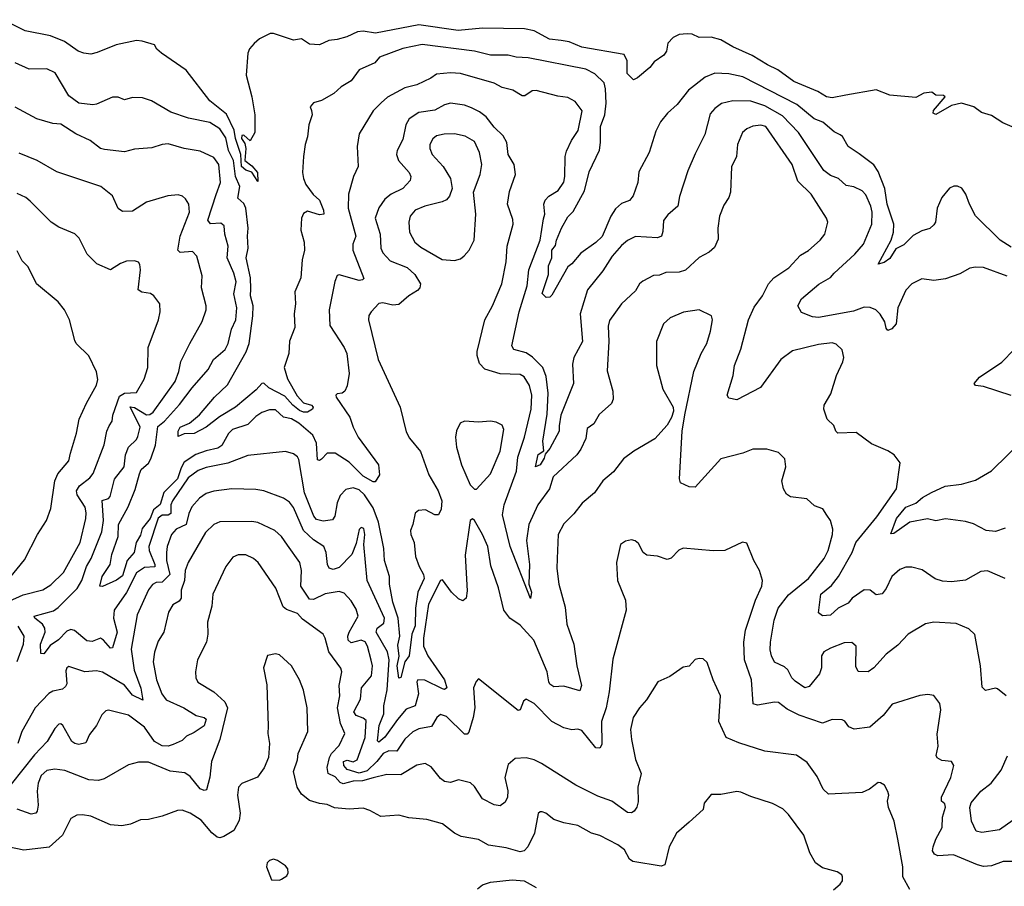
# Model space of a CAD drawing. Extents: x 1246230 to 1426786, y 660032 to 763141.
# Tile 477 of 566: x 1397968 to 1402920, y 714648 to 719002. Entities that reach past the tile are written whole.
import ezdxf

# ---------------------------------------------------------------- set-up
doc = ezdxf.new("R2010")
doc.units = 0

msp = doc.modelspace()

# ---------------------------------------------------------------- linework, layer by layer
at = {"layer": '0CON10XD'}
for points in [[(1402995, 718449.1), (1402912, 718485), (1402855, 718521.9), (1402805, 718536), (1402766.2, 718565), (1402705, 718582.5), (1402655, 718571.5), (1402575, 718525.8), (1402562.9, 718532.9), (1402564.6, 718545.4), (1402623.3, 718615), (1402615, 718621.2), (1402575, 718622.5), (1402555, 718638), (1402515, 718633.8), (1402475, 718611.2), (1402345, 718623.8), (1402275, 718650), (1402122.7, 718622.7), (1402055, 718609.5), (1402025, 718614.5), (1401982.2, 718642.2), (1401861.5, 718691.5), (1401781, 718751), (1401729.2, 718775), (1401652.1, 718822.1), (1401555, 718865.6), (1401495, 718900.8), (1401445.8, 718914.2), (1401385, 718913.3), (1401349.7, 718929.7), (1401325, 718932), (1401285, 718928.8), (1401255, 718912.9), (1401227.1, 718885), (1401220.6, 718845), (1401208.1, 718825), (1401159.6, 718790.4), (1401136.9, 718763.1), (1401075, 718710.8), (1401055, 718700), (1401023, 718733), (1401023.3, 718795), (1401007.5, 718827.5), (1400795, 718863.8), (1400731.3, 718891.3), (1400691.7, 718898.3), (1400633.3, 718905), (1400555, 718945.8), (1400506.8, 718956.8), (1400295, 718960.5), (1400172.4, 718947.6), (1399975, 718977.5), (1399757.5, 718935), (1399695, 718944.7), (1399667.6, 718942.4), (1399612.9, 718917.1), (1399565, 718902.5), (1399522, 718898), (1399475, 718876), (1399425, 718878.8), (1399385, 718906.7), (1399345, 718900), (1399245, 718933.3), (1399227, 718933), (1399173.9, 718906.1), (1399147, 718883), (1399123.9, 718856.1), (1399116.1, 718833.9), (1399107, 718723), (1399135.7, 718615), (1399150.8, 718525), (1399150, 718435), (1399127, 718393), (1399095, 718422.5), (1399085, 718420), (1399083.8, 718405), (1399100, 718380), (1399106, 718356), (1399100, 718295), (1399135, 718268.8), (1399163.8, 718235), (1399165, 718190), (1399136.2, 718236.2), (1399105, 718245.6), (1399084.1, 718265), (1399080.7, 718325), (1399053.9, 718405), (1399046.9, 718446.9), (1399007.7, 718527.7), (1398924.5, 718595), (1398805, 718749.2), (1398681.2, 718835), (1398658, 718855), (1398645.8, 718875.8), (1398584.2, 718894.2), (1398555, 718897.5), (1398453.2, 718876.8), (1398358.3, 718838.3), (1398325, 718830), (1398290, 718835), (1398262.5, 718845), (1398192.7, 718892.7), (1398122.3, 718922.3), (1397995.9, 718945.9), (1397885, 719002.5)], [(1402955, 717860), (1402899.2, 717895), (1402775, 718016.7), (1402744.2, 718075), (1402726.2, 718125), (1402705.9, 718155.9), (1402685, 718166.7), (1402666.4, 718166.4), (1402644.3, 718155.7), (1402605, 718108.8), (1402582.2, 718055), (1402574.2, 717985.8), (1402565, 717971.2), (1402545, 717952.5), (1402505, 717941.9), (1402462.4, 717917.6), (1402415, 717871.5), (1402375, 717850.6), (1402345, 717802.7), (1402315, 717782.9), (1402285, 717773.3), (1402351.5, 717895), (1402363.3, 717935), (1402364.5, 717975), (1402330.7, 718075), (1402318.9, 718155), (1402285, 718240), (1402263, 718273), (1402189.2, 718329.2), (1402134.2, 718365), (1402106, 718415), (1402095, 718424), (1402065, 718438.6), (1402007.2, 718487.2), (1401963.1, 718505), (1401876.8, 718576.8), (1401605, 718714.7), (1401535, 718730.8), (1401464.5, 718734.5), (1401416.3, 718713.6), (1401331.7, 718648.3), (1401275, 718576), (1401226.4, 718533.6), (1401190.8, 718489.2), (1401167.8, 718442.2), (1401134.4, 718335), (1401082.6, 718237.4), (1401077.1, 718185), (1401053.4, 718116.6), (1401035.4, 718094.6), (1400995, 718078.2), (1400965, 718052.5), (1400941.3, 718015), (1400896.7, 717913.3), (1400865, 717882.1), (1400790.6, 717829.4), (1400745, 717776.2), (1400725, 717761.2), (1400645, 717618), (1400635, 717608.8), (1400615, 717606.7), (1400596.1, 717626.1), (1400627.2, 717722.8), (1400627.2, 717765), (1400644.1, 717805), (1400644.8, 717845), (1400663, 717867), (1400667.7, 717895), (1400693, 717955), (1400725, 718011.3), (1400751.4, 718038.6), (1400808.2, 718141.8), (1400832.3, 718237.7), (1400883.9, 718346.1), (1400889.8, 718385), (1400889.3, 718465), (1400910, 718525), (1400917.2, 718582.8), (1400914.7, 718655), (1400907.2, 718685), (1400860.6, 718730.6), (1400815, 718753.4), (1400525, 718810.9), (1400465, 718814.7), (1400424.2, 718824.2), (1400335, 718823.7), (1400255, 718844.7), (1399991.5, 718878.5), (1399895, 718857.5), (1399778, 718815), (1399753.8, 718785), (1399675, 718751.4), (1399635.3, 718694.7), (1399585, 718664.4), (1399548.3, 718631.7), (1399485, 718597.1), (1399445, 718584.2), (1399429.2, 718565), (1399435.5, 718545.5), (1399438.6, 718525), (1399421.9, 718475), (1399415.9, 718414.1), (1399403.3, 718375), (1399394.6, 718315.4), (1399390.6, 718235), (1399394.5, 718204.5), (1399407.5, 718175), (1399444.6, 718124.6), (1399475.9, 718095.9), (1399496.2, 718045), (1399496.9, 718025), (1399475, 718021.1), (1399415, 718040), (1399395, 718028), (1399384.4, 718005), (1399381.1, 717945), (1399397.9, 717885), (1399400.4, 717845), (1399387.8, 717795), (1399381.4, 717705), (1399352.1, 717635), (1399354.5, 717575), (1399347.5, 717525), (1399351.2, 717455), (1399325, 717386.7), (1399321.2, 717325), (1399298.2, 717255), (1399315, 717198), (1399362.6, 717112.6), (1399395, 717076.9), (1399435, 717065.3), (1399444.5, 717055), (1399440.5, 717045), (1399415, 717030.2), (1399395, 717029.5), (1399375, 717038.6), (1399340.8, 717065), (1399300.6, 717110.6), (1399221.7, 717151.7), (1399195, 717175.5), (1399185, 717174.4), (1399156.8, 717143.2), (1399053.8, 717055), (1398972.7, 717007.3), (1398906.1, 716955), (1398845, 716923.7), (1398795, 716920.5), (1398765, 716907.5), (1398764.6, 716935), (1398775, 716954.4), (1398821.2, 716975), (1398872.4, 717017.6), (1398948.1, 717105), (1399012.8, 717167.2), (1399106.7, 717333.3), (1399122.3, 717375), (1399140.4, 717515), (1399142.4, 717565), (1399129.1, 717615), (1399130.6, 717649.4), (1399129.5, 717705), (1399106.5, 717805), (1399117.4, 717855), (1399112.8, 717915), (1399117.3, 717955), (1399105.1, 718055.1), (1399095, 718079.3), (1399065.3, 718105.3), (1399075.6, 718165), (1399054.1, 718215), (1399042.4, 718295), (1399018.4, 718345), (1399005, 718408.5), (1398975, 718454), (1398925, 718485.3), (1398817.5, 718507.5), (1398727.6, 718537.6), (1398630, 718595), (1398585, 718610.5), (1398535, 718611.1), (1398495, 718600), (1398463.1, 718613.1), (1398435, 718613.5), (1398355, 718577.3), (1398335, 718573.9), (1398265, 718583.3), (1398215, 718619.5), (1398146.5, 718735), (1398105, 718755.5), (1398015, 718754.5), (1397945, 718785.5)], [(1402935, 717712.9), (1402815, 717756.4), (1402775, 717758.9), (1402746.6, 717753.4), (1402696.7, 717725), (1402625, 717700), (1402565, 717691.9), (1402505, 717700.8), (1402455, 717675.8), (1402425, 717642.9), (1402384, 717555), (1402376.6, 717473.4), (1402355, 717448.8), (1402335, 717440), (1402325, 717452.5), (1402319.4, 717485), (1402295, 717523.1), (1402273.9, 717543.9), (1402245.4, 717555.4), (1402215, 717557.3), (1402162, 717538), (1401985, 717506.4), (1401955, 717509.6), (1401900.6, 717530.6), (1401881.8, 717565), (1401900.1, 717599.9), (1401987, 717673), (1402045, 717707.8), (1402065, 717729.4), (1402167.9, 717825), (1402212.5, 717875), (1402254.2, 717975), (1402255.2, 718035), (1402249.4, 718065), (1402223.2, 718123.2), (1402205, 718142.7), (1402162.4, 718162.4), (1402125, 718168.8), (1402085.7, 718205), (1402045, 718220.4), (1402012.7, 718245), (1401885.3, 718435), (1401805, 718519.2), (1401715, 718569.8), (1401645, 718593.1), (1401555.3, 718595.3), (1401498.2, 718581.8), (1401464, 718556), (1401440.9, 718529.1), (1401413.8, 718425), (1401365, 718328), (1401327.6, 718242.4), (1401286.6, 718113.4), (1401278.6, 718065), (1401227.4, 718022.6), (1401206.3, 717993.7), (1401202.6, 717937.4), (1401195.4, 717914.6), (1401175, 717906.7), (1401065, 717912.7), (1401025, 717892.2), (1400995, 717868.2), (1400947.5, 717815), (1400900.3, 717739.7), (1400823.4, 717645), (1400786.7, 717525), (1400798.2, 717385), (1400754.6, 717305), (1400748.9, 717271.1), (1400753.8, 717175), (1400689.6, 717015), (1400681, 716961), (1400681.6, 716935), (1400635, 716847.1), (1400610.3, 716819.7), (1400605, 716798.8), (1400585, 716765.7), (1400562, 716755), (1400575, 716817.1), (1400603.6, 716836.4), (1400598.2, 716885), (1400620.2, 717019.8), (1400626.5, 717125), (1400615, 717210), (1400599.1, 717255), (1400546.5, 717306.5), (1400515, 717327.6), (1400453.8, 717345), (1400443.2, 717363.2), (1400480.3, 717535), (1400520, 717665), (1400528.1, 717745), (1400584.8, 717895), (1400601.7, 718001.7), (1400609.1, 718025), (1400604.6, 718075), (1400610.5, 718095), (1400630, 718115), (1400676.9, 718145), (1400703.9, 718186.1), (1400709.6, 718215), (1400711.1, 718315), (1400718, 718342), (1400743.6, 718395), (1400777.1, 718445), (1400796.2, 718545), (1400761.9, 718591.9), (1400725, 718612.1), (1400675, 718617.9), (1400565, 718646.8), (1400545, 718644.5), (1400509.3, 718620.7), (1400495, 718619.2), (1400447.8, 718647.8), (1400395, 718662.5), (1400353.5, 718683.5), (1400185, 718731.5), (1400135, 718736.1), (1400065, 718729.5), (1400035, 718708.1), (1399964.6, 718675.4), (1399905, 718660.5), (1399817.3, 718612.7), (1399785.6, 718585), (1399745.5, 718545), (1399675, 718428.8), (1399665.5, 718365), (1399669.4, 718265), (1399646.5, 718215), (1399620.9, 718125), (1399619.6, 718055), (1399658.4, 717915), (1399643, 717875), (1399643, 717845), (1399698, 717702), (1399692.5, 717695), (1399675, 717691.9), (1399575, 717720), (1399565, 717717.5), (1399553.1, 717686.9), (1399524.7, 717545.3), (1399528.2, 717465), (1399599.6, 717355), (1399612.5, 717325), (1399625.5, 717224.5), (1399615, 717163.3), (1399603.3, 717135), (1399590, 717125), (1399565, 717122.5), (1399557.5, 717115), (1399558.8, 717105), (1399629, 717005), (1399645.3, 716955), (1399671, 716905), (1399771.7, 716765), (1399777.4, 716715), (1399755, 716680.5), (1399745, 716680), (1399695, 716708.4), (1399625, 716778.9), (1399555, 716824.1), (1399515, 716824.5), (1399485, 716793.8), (1399475, 716787.8), (1399465, 716790), (1399460.4, 716875), (1399441.4, 716915), (1399371.8, 716975), (1399335, 716997), (1399295, 717005.3), (1399255, 717041.8), (1399225, 717041.8), (1399185, 717028.4), (1399155, 717008.7), (1399115, 716967.8), (1399037.6, 716942.4), (1399017.4, 716922.6), (1398985, 716862.5), (1398965, 716850), (1398905, 716836.6), (1398853.1, 716816.9), (1398795, 716778.4), (1398779.2, 716750.8), (1398762.3, 716695), (1398693.3, 716626.7), (1398673.9, 716566.1), (1398640.8, 716539.1), (1398623.8, 716495), (1398584.3, 716445.7), (1398575, 716411.4), (1398553.1, 716375), (1398544.2, 716325), (1398508.9, 716285), (1398485, 716207.8), (1398455, 716185.2), (1398385, 716154.6), (1398371.2, 716155), (1398382.4, 716205), (1398422.4, 716265), (1398432, 716315), (1398463.3, 716405), (1398464.8, 716465.2), (1398512.6, 716555), (1398548.8, 716641.2), (1398569.7, 716720.3), (1398578.1, 716741.9), (1398615, 716773.2), (1398628.2, 716795), (1398650.5, 716865), (1398662.3, 716957.7), (1398696.1, 716985), (1398771.9, 717068.1), (1398835, 717152.5), (1398915.4, 717245), (1398942.7, 717295), (1399000.8, 717345), (1399015.9, 717375), (1399032.5, 717447.5), (1399054.2, 717495), (1399060.3, 717555), (1399045.2, 717625), (1399056.5, 717685), (1399045, 717729.2), (1399011.7, 717805), (1399015.9, 717865), (1398999.7, 717925), (1398996.7, 717966.7), (1398980.2, 717980.2), (1398926.9, 717976.9), (1398913.4, 717995), (1398955.2, 718124.8), (1398978.4, 718185), (1398969.6, 718275), (1398945, 718309.5), (1398875, 718341.9), (1398795, 718355.6), (1398715, 718378.6), (1398685, 718375.7), (1398631.7, 718358.3), (1398545, 718352), (1398495, 718339.2), (1398395, 718349.5), (1398375, 718355.6), (1398322, 718395), (1398249.4, 718429.4), (1398175, 718477.1), (1398135, 718480.6), (1398053.3, 718505), (1397945, 718563.5)], [(1402925, 716194.3), (1402835, 716232.9), (1402801.3, 716228.7), (1402724.7, 716185.3), (1402655, 716178), (1402609.4, 716180.6), (1402572, 716192), (1402507.6, 716237.6), (1402455, 716251.4), (1402425, 716251.4), (1402395, 716239.4), (1402354.5, 716205), (1402326.5, 716143.5), (1402305, 716118), (1402275, 716112), (1402245, 716135.6), (1402215, 716138.1), (1402155, 716095.8), (1402135, 716070), (1402084.7, 716045.3), (1402045, 716010.8), (1402005, 716006.2), (1401985, 716022.5), (1401997.5, 716115), (1402050.8, 716159.2), (1402086.4, 716205), (1402155.3, 716324.8), (1402172.5, 716375), (1402279.2, 716505), (1402378.1, 716645), (1402395.8, 716775), (1402366.6, 716816.6), (1402335, 716835.6), (1402251.7, 716871.7), (1402175, 716927.5), (1402083.3, 716925), (1402072, 716935), (1402062.5, 716962.5), (1402028.8, 716995), (1402012, 717045), (1402014.2, 717065), (1402047, 717123), (1402075.8, 717215), (1402107.6, 717282.4), (1402112.5, 717305), (1402105, 717343.8), (1402075, 717371.2), (1402055, 717378), (1401985, 717370.5), (1401855, 717338.1), (1401795.7, 717295), (1401694.4, 717155), (1401575, 717091.5), (1401535, 717101.1), (1401525.7, 717115.7), (1401555.6, 717215), (1401563.3, 717265), (1401595, 717346), (1401633.2, 717495), (1401661.7, 717558.3), (1401704.5, 717615), (1401733.5, 717675), (1401760, 717705), (1401836.9, 717755), (1401895, 717819.4), (1401935, 717842.5), (1401994.3, 717895), (1402017.5, 717925), (1402032.9, 717985), (1402025.7, 718005), (1401948.2, 718125), (1401881.7, 718191.7), (1401853.4, 718275), (1401720.8, 718465), (1401695, 718472.5), (1401655, 718468.2), (1401625, 718454.5), (1401603.5, 718436.5), (1401577.3, 718375), (1401573.3, 718315), (1401547.6, 718262.4), (1401543.5, 718135), (1401535, 718108.8), (1401509.3, 718070.7), (1401488.1, 718015), (1401478.9, 717955), (1401480.3, 717899.7), (1401461.9, 717858.1), (1401435.3, 717834.7), (1401385, 717806.7), (1401316.2, 717743.8), (1401284, 717734), (1401217.6, 717732.4), (1401185, 717719.4), (1401155, 717717.1), (1401101.2, 717688.8), (1401085.8, 717675), (1401065, 717640), (1400995, 717574), (1400935, 717491.2), (1400927.6, 717462.4), (1400931.5, 717385), (1400922.1, 717237.9), (1400950.6, 717135), (1400952.5, 717095), (1400945, 717074.2), (1400881.8, 717018.2), (1400855, 716970.8), (1400822.6, 716947.4), (1400815, 716897.5), (1400790.8, 716845), (1400769.2, 716815), (1400650.4, 716705), (1400632.4, 716645), (1400573.3, 716565), (1400529.4, 716465), (1400516.7, 716385), (1400531.4, 716265), (1400528.2, 716165), (1400542, 716125), (1400536.4, 716093.6), (1400434.6, 716354.6), (1400396.1, 716515), (1400404.8, 716565.2), (1400466.6, 716733.4), (1400473.6, 716803.6), (1400507.4, 716905), (1400539.8, 717045), (1400543.4, 717115), (1400531.9, 717165), (1400505, 717207.5), (1400485, 717220), (1400385, 717223.5), (1400306.7, 717246.7), (1400280, 717275), (1400268.1, 717315), (1400268.1, 717335), (1400307.5, 717495), (1400346, 717564), (1400392.7, 717675), (1400415.4, 717785), (1400420.4, 717865), (1400450, 717975), (1400448.6, 717998.6), (1400421.2, 718075), (1400430.7, 718139.3), (1400461.9, 718225), (1400454.4, 718274.4), (1400425.4, 718325.4), (1400417.7, 718385), (1400399.3, 718419.3), (1400355, 718462.3), (1400313.9, 718513.9), (1400279.7, 718539.7), (1400239.4, 718559.4), (1400205, 718572.8), (1400135, 718582.3), (1400105, 718573.9), (1400055, 718547.7), (1399975, 718536.8), (1399927.1, 718505), (1399910, 718475), (1399895, 718401.2), (1399865.6, 718345), (1399862.2, 718325), (1399873.1, 718295), (1399926.7, 718235), (1399935.6, 718215), (1399931.1, 718195), (1399895.6, 718155), (1399835.7, 718125), (1399805, 718101.4), (1399775, 718057.5), (1399755.5, 718005), (1399780.7, 717925), (1399784.6, 717855), (1399795, 717830.6), (1399831.1, 717791.1), (1399916.8, 717756.8), (1399955, 717721.5), (1399983.5, 717675), (1399980.6, 717655), (1399969.1, 717640.9), (1399925, 717614.4), (1399875, 717571.2), (1399845, 717568.2), (1399795, 717580), (1399775, 717575.6), (1399735, 717533.8), (1399724.6, 717515.4), (1399722.2, 717495), (1399770, 717295), (1399881.9, 717055), (1399911.7, 716931.7), (1399929.2, 716899.2), (1399983.1, 716833.1), (1400025.3, 716715), (1400072, 716635), (1400090.7, 716585), (1400088.1, 716541.9), (1400075, 716514), (1400055, 716514.5), (1400008.7, 716538.7), (1399973.4, 716536.6), (1399957.6, 716522.4), (1399944.6, 716465), (1399934.2, 716435), (1399935.2, 716415), (1399952.2, 716375), (1399959.4, 716305), (1399977.3, 716255), (1399999.5, 716215), (1400002.5, 716195), (1399969.5, 716125), (1399957.8, 716045), (1399956.2, 715956.2), (1399939.7, 715915), (1399926.7, 715805), (1399905, 715776), (1399885, 715697.5), (1399875, 715692.9), (1399866.5, 715755), (1399876.8, 715803.2), (1399870.3, 715859.7), (1399879.8, 715905), (1399872.2, 715995), (1399844.7, 716075), (1399828.4, 716165), (1399828.4, 716205), (1399802.2, 716285), (1399799.1, 716345), (1399773.1, 716476.9), (1399745, 716548.7), (1399701.6, 716615), (1399675, 716640.3), (1399645, 716650), (1399608.8, 716641.2), (1399579.1, 716610.9), (1399563.8, 716575), (1399552.9, 716507.1), (1399541.3, 716488.7), (1399495, 716482.1), (1399460.6, 716490.6), (1399447.3, 716507.3), (1399400.3, 716625), (1399371.9, 716791.9), (1399365, 716805.7), (1399345, 716820.6), (1399305, 716831.9), (1399115, 716811.8), (1399015, 716774.2), (1398905, 716751.4), (1398865, 716736.5), (1398815, 716700), (1398735.8, 716585), (1398727.7, 716565), (1398728.3, 716521.7), (1398715, 716513), (1398685, 716513.3), (1398665, 716496.9), (1398617.7, 716355), (1398618.8, 716335), (1398648, 716265), (1398647.7, 716252.3), (1398595, 716249.2), (1398555, 716223.4), (1398505, 716124.5), (1398443.2, 716035), (1398439.2, 715995), (1398457.8, 715925), (1398435, 715846.7), (1398425, 715844), (1398390, 715885), (1398375, 715894.2), (1398333.1, 715876.9), (1398305, 715880.5), (1398243.2, 715933.2), (1398225, 715938.1), (1398205, 715930.2), (1398163.6, 715886.4), (1398121.7, 715858.3), (1398088.6, 715815), (1398075, 715817.5), (1398072.3, 715865), (1398095.8, 715925), (1398094.7, 715945), (1398082.8, 715965), (1398044.5, 715995), (1398040, 716005), (1398137.6, 716032.4), (1398162.2, 716047.8), (1398197.9, 716085)], [(1400155, 717792.9), (1400185, 717801.4), (1400203.6, 717816.4), (1400228.1, 717845), (1400253.1, 717895), (1400262.1, 718025), (1400250.9, 718135), (1400283.8, 718225), (1400292, 718275), (1400280.9, 718335), (1400255, 718390.6), (1400207.6, 718417.6), (1400155, 718428.5), (1400103, 718427), (1400065, 718418.2), (1400045, 718404.4), (1400030.8, 718375), (1400030.4, 718355), (1400042.9, 718325), (1400097.1, 718265), (1400134.5, 718205), (1400143.3, 718155), (1400130, 718115), (1400115, 718098.1), (1400093.3, 718086.7), (1400005, 718064.7), (1399956.9, 718045), (1399931.8, 718015), (1399924.6, 717985), (1399928.2, 717935), (1399955.6, 717885), (1399985, 717860), (1400092, 717798), (1400155, 717792.9)], [(1398197.9, 716085), (1398256.2, 716143.8), (1398280.9, 716185), (1398303.9, 716255), (1398328, 716295), (1398381.3, 716428.7), (1398389.2, 716485), (1398383.3, 716586.7), (1398415, 716596.9), (1398422.8, 716607.2), (1398445, 716694.3), (1398492.9, 716755), (1398500.3, 716815), (1398514.7, 716855), (1398555, 716893.6), (1398561.7, 716908.3), (1398573, 716955), (1398523.5, 717056.5), (1398545, 717053.3), (1398605, 717017), (1398622.3, 717017.7), (1398639.2, 717030.8), (1398750.3, 717185), (1398768.9, 717235), (1398777.8, 717285), (1398824.4, 717375), (1398885, 717486.2), (1398905.4, 717544.6), (1398906.4, 717565), (1398882.5, 717655), (1398885.5, 717715), (1398859.4, 717815), (1398837.1, 717837.1), (1398775, 717832.5), (1398763.3, 717845), (1398774.2, 717915), (1398822.1, 718035), (1398818.6, 718075), (1398801.9, 718101.9), (1398786.7, 718115), (1398765, 718122.5), (1398712.4, 718117.6), (1398605, 718085.6), (1398535, 718041.1), (1398485, 718038), (1398463.4, 718053.4), (1398435, 718118), (1398376.2, 718165), (1398155, 718238.5), (1398055.3, 718295.3), (1397965, 718331.2)], [(1397915, 716080.6), (1397985, 716111.9), (1398085, 716137.5), (1398125, 716162.7), (1398188.8, 716225), (1398272.2, 716375), (1398300.8, 716495), (1398302.7, 716525), (1398296.5, 716553.5), (1398256.5, 716615), (1398253.6, 716635), (1398269.4, 716660.6), (1398320.5, 716699.5), (1398338, 716722), (1398393.2, 716866.8), (1398406.6, 716935), (1398418.1, 716961.9), (1398433.3, 716985), (1398436.2, 717015), (1398469.3, 717110.7), (1398495, 717126), (1398555, 717129.5), (1398594.6, 717195.4), (1398612.5, 717255), (1398613.5, 717355), (1398665.5, 717494.5), (1398674.2, 717535), (1398672, 717575), (1398643.3, 717615), (1398625, 717625.8), (1398582.7, 717632.7), (1398564.4, 717644.4), (1398575.6, 717745.6), (1398572.3, 717772.3), (1398565, 717783.3), (1398545, 717790), (1398505, 717789.2), (1398475, 717778.1), (1398425, 717746), (1398355.5, 717775.5), (1398307.5, 717825), (1398267.5, 717905), (1398245.6, 717925.6), (1398165, 717960), (1398125.5, 717985.5), (1398020.9, 718090.9), (1397998.6, 718108.6), (1397955, 718128.9)], [(1397850.3, 716115), (1397991.7, 716288.3), (1398056.9, 716415), (1398103.5, 716485), (1398124.6, 716545.4), (1398144.6, 716685), (1398160.5, 716719.5), (1398214.3, 716785), (1398223.3, 716825), (1398253.6, 716925), (1398266.9, 716995), (1398303.3, 717075), (1398354.3, 717165.7), (1398360.8, 717195), (1398355, 717232.5), (1398315, 717312.5), (1398252.5, 717375), (1398245, 717390), (1398218.8, 717495), (1398193.8, 717545), (1398161.2, 717585), (1398052.5, 717675), (1398011.1, 717761.1), (1397981, 717791), (1397955, 717841.4)], [(1402930, 715605), (1402885, 715639.2), (1402875, 715642.5), (1402825, 715630.8), (1402808.2, 715648.2), (1402800, 715755), (1402772.3, 715912.3), (1402741.2, 715941.2), (1402678.7, 715968.7), (1402565.7, 715974.3), (1402524.3, 715965.7), (1402436.2, 715915), (1402385, 715860), (1402325, 715814.3), (1402264.4, 715745), (1402235, 715725.8), (1402185, 715727.5), (1402172.6, 715752.6), (1402174.5, 715854.5), (1402152.6, 715872.6), (1402115, 715870.9), (1402045, 715844.5), (1402012.9, 715825), (1402001.1, 715805), (1402000.4, 715745), (1401991.2, 715715), (1401939, 715651), (1401917.5, 715645), (1401867.6, 715677.6), (1401851.9, 715695), (1401831.4, 715735), (1401815, 715750), (1401765, 715774.5), (1401749.5, 715805), (1401742.5, 715835), (1401743.6, 715875), (1401763.3, 715985), (1401782.7, 716045), (1401835, 716112.5), (1401935.4, 716195), (1402014.4, 716295), (1402034.4, 716335), (1402055.9, 716415.9), (1402057.3, 716442.7), (1402045.6, 716485.6), (1402027.5, 716512.5), (1402007.5, 716545), (1401965, 716558.8), (1401927.5, 716595), (1401845, 716604.3), (1401825, 716618.8), (1401810, 716645), (1401800.8, 716685), (1401820.8, 716755), (1401815.6, 716795.6), (1401785, 716827.5), (1401725, 716844), (1401655, 716844.4), (1401605, 716824.4), (1401495, 716795.7), (1401365, 716654), (1401335, 716655.8), (1401291.2, 716675), (1401285.8, 716695), (1401299.2, 716935), (1401312.4, 717017.6), (1401358.9, 717235), (1401394.7, 717325.3), (1401423.1, 717375), (1401442.5, 717437.5), (1401452.2, 717495), (1401448, 717515), (1401385, 717544.2), (1401307, 717533), (1401240, 717505), (1401205.7, 717474.3), (1401170.8, 717385), (1401171.4, 717265), (1401202.9, 717145), (1401254.2, 717055), (1401255.8, 717035), (1401246.5, 717003.5), (1401224.5, 716965.5), (1401163.1, 716896.9), (1401056.2, 716835), (1401004.5, 716795.5), (1400955, 716730.8), (1400901.4, 716685), (1400859.2, 716625), (1400796.4, 716573.6), (1400755, 716520), (1400705, 716469.2), (1400676.7, 716415), (1400671.9, 716295), (1400670, 716245), (1400680, 716165), (1400710.9, 716050.9), (1400718.9, 715965), (1400754.7, 715864.7), (1400770, 715755), (1400792.8, 715657.2), (1400785, 715630), (1400705, 715653.1), (1400655, 715650), (1400635, 715662.9), (1400628.5, 715675), (1400620, 715725), (1400553.9, 715885), (1400485, 715960), (1400432.7, 715995), (1400402.3, 716035), (1400376.6, 716146.6), (1400337.4, 716257.4), (1400321.9, 716355), (1400295.5, 716415), (1400255, 716486.2), (1400245, 716493.8), (1400232.9, 716485), (1400209.1, 716310.9), (1400218, 716132), (1400214, 716095), (1400197.1, 716082.9), (1400175, 716092.2), (1400140, 716125), (1400095, 716187.5), (1400085, 716183.8), (1400024.7, 716065), (1399999.6, 715895), (1399999.2, 715855), (1400021.1, 715805), (1400104.1, 715685), (1400115.4, 715644.6), (1400105, 715636.7), (1400095, 715639.3), (1400005, 715682.6), (1399970.6, 715685), (1399964.8, 715675), (1399973.3, 715615), (1399956.5, 715555), (1399911.9, 715538.1), (1399867.4, 715485), (1399805, 715396.4), (1399775, 715372.4), (1399767.7, 715377.7), (1399776.6, 715455), (1399799.5, 715515), (1399799.7, 715555), (1399815.3, 715634.7), (1399825.9, 715785), (1399817.2, 715825), (1399761.2, 715925), (1399765.8, 715944.2), (1399799.4, 715970.6), (1399803.5, 715995), (1399715.3, 716185), (1399698.9, 716365), (1399704.4, 716415), (1399699.2, 716445), (1399685, 716450), (1399675, 716441.2), (1399659.5, 716370.5), (1399638.2, 716315), (1399575, 716249.2), (1399545, 716239.5), (1399525, 716245.8), (1399515.4, 716265.4), (1399510, 716325), (1399496.9, 716355), (1399445, 716388.4), (1399395, 716434.7), (1399345, 716551.9), (1399325, 716578.6), (1399295, 716597.3), (1399195, 716634.5), (1399155, 716640.9), (1399035, 716644.6), (1398945, 716633.2), (1398905, 716622.1), (1398872.6, 716597.4), (1398834, 716555), (1398818.4, 716521.6), (1398804.5, 716465.5), (1398755, 716442.5), (1398732.2, 716415), (1398710, 716355), (1398706.1, 716325), (1398706.5, 716285), (1398722.2, 716215), (1398685, 716176), (1398655, 716174.7), (1398635, 716164.6), (1398615, 716137.8), (1398558.8, 716011.2), (1398528.8, 715838.8), (1398542.8, 715732.8), (1398577.6, 715642.4), (1398587.7, 715582.3), (1398535, 715608.8), (1398495, 715658.5), (1398385, 715723.1), (1398355, 715731.1), (1398295, 715725.3), (1398215, 715751.4), (1398205, 715746), (1398200.2, 715729.8), (1398204.5, 715665.5), (1398198.9, 715651.1), (1398182.5, 715637.5), (1398135, 715627.5), (1398115, 715617.1), (1398045.4, 715545), (1397978, 715425), (1397959.1, 715365)], [(1402955, 717113.8), (1402815, 717158.9), (1402774.6, 717164.6), (1402769.2, 717175), (1402795, 717206.5), (1402908.2, 717281.8), (1402968.9, 717345)], [(1400265, 716642.5), (1400335, 716720), (1400385, 716833.8), (1400402.4, 716942.4), (1400393.8, 716965), (1400365, 716980), (1400335, 716985.6), (1400275, 716980), (1400205, 716984.3), (1400184, 716975), (1400164.2, 716935.8), (1400159.2, 716905), (1400164.4, 716855), (1400190, 716765), (1400234.3, 716664.3), (1400255, 716642.5), (1400265, 716642.5)], [(1402925, 716447.5), (1402875, 716430), (1402828.8, 716435), (1402765, 716468.8), (1402725, 716481.2), (1402625, 716494.4), (1402575, 716484.3), (1402534.4, 716494.4), (1402445, 716476.9), (1402365, 716420.6), (1402348.6, 716418.6), (1402377.8, 716495), (1402425, 716553.3), (1402475, 716573.2), (1402508.8, 716601.2), (1402553.5, 716626.5), (1402622.3, 716657.7), (1402705, 716669.2), (1402775, 716688.8), (1402855, 716735.3), (1403025, 716900.9)], [(1403032.4, 714772.4), (1402915, 714772.5), (1402855, 714751.1), (1402815, 714747.3), (1402785, 714754.6), (1402665, 714805.8), (1402585, 714801.1), (1402568.3, 714808.3), (1402559.5, 714825), (1402562.1, 714845), (1402576.2, 714885), (1402607.8, 714942.2), (1402609.1, 714995), (1402624.3, 715045), (1402621.4, 715061.4), (1402604.3, 715075), (1402603.6, 715095), (1402650.4, 715195), (1402666.9, 715255), (1402654.2, 715274.2), (1402605, 715279.2), (1402583, 715293), (1402578, 715305), (1402587.9, 715352.1), (1402582.4, 715412.4), (1402600.6, 715535), (1402596.4, 715566.4), (1402565.9, 715605.9), (1402535, 715610.8), (1402495, 715607.1), (1402356.7, 715563.3), (1402310, 715505), (1402243.6, 715446.4), (1402165, 715436.9), (1402138.3, 715448.3), (1402117.6, 715477.6), (1402105, 715484), (1402055, 715486), (1402005, 715468), (1401887.5, 715507.5), (1401827.1, 715537.1), (1401785, 715570.9), (1401765, 715573.1), (1401678.1, 715558.1), (1401656.2, 715565), (1401648.9, 715685), (1401612.7, 715785), (1401610, 715875), (1401617.7, 715935), (1401668.9, 716085), (1401700.6, 716155), (1401704, 716185), (1401689.2, 716235), (1401660.4, 716285), (1401625, 716372.5), (1401603.6, 716376.4), (1401515, 716335.5), (1401455, 716333.3), (1401305, 716347.1), (1401283.6, 716336.4), (1401245, 716296), (1401225, 716290), (1401175, 716306), (1401121.7, 716311.7), (1401104.4, 716324.4), (1401080.7, 716370.7), (1401063.9, 716383.9), (1401045, 716388.8), (1401015, 716381.2), (1400990, 716365), (1400968.8, 716275), (1400973.8, 716185), (1401014.2, 716085), (1401018.9, 716035), (1400950.7, 715789.3), (1400933.1, 715625), (1400916.9, 715545), (1400894.2, 715475), (1400895, 715360), (1400885, 715342), (1400865, 715343.1), (1400795, 715430), (1400775, 715436.5), (1400745.5, 715434.5), (1400705, 715444.6), (1400645, 715475.3), (1400555, 715565.6), (1400515, 715588), (1400502.3, 715577.7), (1400485.8, 715534.2), (1400475, 715531.2), (1400275, 715690), (1400263.1, 715676.9), (1400250, 715645), (1400256.5, 715545), (1400248.5, 715495), (1400227.4, 715422.6), (1400218.8, 715411.2), (1400205, 715412.5), (1400115, 715500.5), (1400085, 715510), (1400065.7, 715495), (1400038.9, 715451.1), (1399975, 715438.9), (1399945, 715424.5), (1399905, 715387.1), (1399865, 715325.9), (1399825, 715328.9), (1399795.3, 715315), (1399764.5, 715275), (1399715, 715228), (1399675, 715215.3), (1399614.6, 715234.6), (1399597.8, 715255), (1399595.8, 715275), (1399615, 715281.5), (1399645, 715272.8), (1399665, 715282.8), (1399706.1, 715395), (1399710, 715480), (1399695, 715493.2), (1399660.9, 715505), (1399648.1, 715525), (1399681.7, 715588.3), (1399686.4, 715645), (1399736.5, 715705), (1399742, 715755), (1399736.2, 715783.8), (1399716.7, 715855), (1399705, 715875.3), (1399685, 715884.3), (1399635, 715871.6), (1399620.6, 715885), (1399618.1, 715905), (1399624.4, 715925), (1399670.4, 716005), (1399660.5, 716040.5), (1399635, 716082.9), (1399600.5, 716120.5), (1399575, 716129.6), (1399505, 716117.9), (1399445, 716088.8), (1399425, 716090.8), (1399382.5, 716155), (1399385.8, 716235), (1399376.1, 716275), (1399315, 716361.4), (1399285, 716405.6), (1399250.6, 716435), (1399165, 716476.2), (1399135, 716481.1), (1398975, 716478.8), (1398945, 716466.5), (1398901.9, 716425), (1398815.3, 716274.7), (1398800.7, 716235), (1398796.6, 716185), (1398780.6, 716135), (1398779.7, 716095), (1398769.6, 716080.4), (1398738.7, 716061.3), (1398716.4, 716025), (1398692.5, 715925), (1398665, 715880), (1398646, 715824), (1398639.2, 715775), (1398655.3, 715685), (1398683.4, 715615), (1398704.6, 715585), (1398794.1, 715544.1), (1398855, 715506.6), (1398895, 715495.8), (1398905, 715486.7), (1398895, 715454.2), (1398845, 715421.2), (1398807.5, 715402.5), (1398785, 715380.8), (1398740, 715360), (1398715, 715352.5), (1398685, 715353.7), (1398645.3, 715375), (1398595, 715446.7), (1398515, 715507.9), (1398415, 715532), (1398401.4, 715528.6), (1398381.3, 715508.7), (1398353.6, 715455), (1398319.5, 715410.5), (1398301.1, 715368.9), (1398265, 715360.5), (1398245, 715364.4), (1398230, 715375), (1398185, 715456.2), (1398175, 715464), (1398165, 715462), (1398145, 715440), (1398105.4, 715375), (1398041.5, 715308.5), (1397925, 715160)], [(1402445, 714630.8), (1402409.2, 714695), (1402409.5, 714745), (1402384.6, 714884.6), (1402365.6, 714975), (1402337, 715043), (1402333.3, 715075), (1402338.8, 715105), (1402334, 715124), (1402316.7, 715155), (1402297.7, 715167.7), (1402285, 715168.8), (1402242.5, 715135), (1402205, 715119.2), (1402035, 715110), (1402008.6, 715135), (1401979.3, 715199.3), (1401929.2, 715269.2), (1401875, 715305.7), (1401715, 715327.1), (1401585, 715368.1), (1401521.9, 715395), (1401483.5, 715475), (1401493.1, 715605), (1401455.6, 715685), (1401425, 715772.5), (1401405, 715790), (1401385, 715792.5), (1401365, 715787.5), (1401335.6, 715754.4), (1401305, 715748.8), (1401237.4, 715702.6), (1401177.5, 715675), (1401120.6, 715585), (1401085.3, 715544.7), (1401053.5, 715495), (1401040.5, 715435), (1401044.6, 715384.6), (1401065.7, 715285), (1401092.9, 715215), (1401076.1, 715145), (1401078.2, 715071.8), (1401071.4, 715045), (1401058, 715025), (1401045, 715016), (1401025, 715018.1), (1400946.7, 715075), (1400875, 715100.6), (1400765.3, 715155.3), (1400592.5, 715265), (1400555, 715282.9), (1400515, 715292.5), (1400460.3, 715289.7), (1400425, 715260), (1400407.5, 715195), (1400422.6, 715127.4), (1400420.5, 715095), (1400409.6, 715070.4), (1400385, 715052.2), (1400355, 715056.9), (1400295, 715086.4), (1400255, 715149.5), (1400235, 715167.8), (1400175, 715182.5), (1400135, 715169.5), (1400104.1, 715174.1), (1400085, 715188.6), (1400037.3, 715247.3), (1400007.5, 715265), (1399965, 715256.5), (1399885, 715207.7), (1399815, 715208.5), (1399745, 715192.9), (1399692.4, 715177.6), (1399644.6, 715175.4), (1399595, 715161.9), (1399579.1, 715169.1), (1399555, 715197.8), (1399519.6, 715215), (1399513.8, 715245), (1399525.8, 715295), (1399536.8, 715315), (1399575, 715355.6), (1399603.5, 715415), (1399581.6, 715465), (1399567, 715545), (1399578, 715605), (1399574, 715656), (1399587.5, 715725), (1399583.6, 715743.6), (1399523.5, 715825), (1399504.6, 715894.6), (1399493.8, 715913.8), (1399390.6, 715990.6), (1399365, 716018.8), (1399309.2, 716039.2), (1399292.3, 716052.3), (1399256.5, 716145), (1399167.1, 716275), (1399144, 716295), (1399105, 716313.3), (1399066.8, 716313.2), (1399039.3, 716300.7), (1399005, 716253.8), (1398940, 716115), (1398933.5, 716055), (1398913.1, 715975), (1398913.3, 715915), (1398906.7, 715875), (1398861.9, 715785), (1398851.4, 715725), (1398854.2, 715695), (1398863.6, 715673.6), (1398945, 715624.3), (1398999.5, 715575), (1399013.1, 715545), (1398975, 715386), (1398932, 715275), (1398923.4, 715196.6), (1398907, 715133), (1398895, 715129.2), (1398875, 715137.3), (1398825, 715199.5), (1398797.9, 715217.9), (1398725, 715226.6), (1398615, 715270.9), (1398565, 715270.6), (1398515, 715257.5), (1398392.1, 715187.9), (1398365, 715178.8), (1398315, 715183.1), (1398195, 715228.8), (1398145, 715235.4), (1398105, 715230), (1398075.4, 715205), (1398060, 715165), (1398055.4, 715125), (1398060.3, 715055), (1398056.1, 715025), (1398048.6, 715015), (1398025, 715010.8), (1397955, 715035.3)], [(1397955, 715778), (1397987.2, 715865), (1397990, 715905), (1397960.7, 715955)], [(1402060.5, 714629.5), (1402095, 714657.5), (1402106.7, 714675), (1402106.7, 714695), (1402102.5, 714705), (1402079.5, 714719.5), (1402005, 714740), (1401971.2, 714765), (1401941.2, 714815), (1401912.5, 714905), (1401835, 715008.8), (1401806.4, 715036.4), (1401753.7, 715063.7), (1401645, 715098.1), (1401595, 715121.1), (1401575, 715124.4), (1401495, 715108.6), (1401445, 715108), (1401410, 715065), (1401406.1, 715033.9), (1401335, 714970), (1401271.4, 714915), (1401234.2, 714845), (1401212.5, 714755), (1401195, 714748.8), (1401052.2, 714772.2), (1401034.6, 714784.6), (1401010.2, 714830.2), (1400976.3, 714856.4), (1400885, 714902.5), (1400844.6, 714914.6), (1400775, 714952.2), (1400705, 714965.7), (1400655, 714982.9), (1400613.8, 715015), (1400595, 715022.5), (1400585, 715022), (1400575, 715012.5), (1400557.1, 714915), (1400523.4, 714846.6), (1400505, 714825.8), (1400485, 714820), (1400415, 714841.5), (1400325, 714854), (1400275, 714882), (1400187.7, 714897.7), (1400155, 714914), (1400095, 714961.1), (1400015, 714982.5), (1399925, 714992.3), (1399875, 715004.5), (1399785, 714997.8), (1399728.9, 715028.9), (1399695, 715040.6), (1399625.4, 715034.6), (1399551.7, 715041.7), (1399515, 715057.8), (1399475, 715062.9), (1399425, 715078.8), (1399385, 715111.2), (1399362.9, 715145), (1399345.8, 715224.2), (1399365, 715282.5), (1399368.1, 715315), (1399417.5, 715425), (1399414.3, 715545), (1399395, 715632.5), (1399375.7, 715685), (1399334.2, 715755), (1399275, 715811.2), (1399255, 715816.2), (1399215, 715807.5), (1399193.8, 715745), (1399210.5, 715660.5), (1399217.7, 715452.3), (1399216.1, 715416.1), (1399223.8, 715365), (1399218.8, 715295), (1399197, 715243), (1399164.2, 715195.8), (1399085.5, 715164.5), (1399068.6, 715145), (1399063.2, 715105), (1399077.3, 715015), (1399071.5, 714978.5), (1399045, 714928.5), (1398995, 714897.5), (1398975, 714890.4), (1398961.4, 714895), (1398935, 714915.5), (1398880.6, 714980.6), (1398825, 715014.6), (1398785, 715030), (1398761.4, 715028.6), (1398685, 715000), (1398615, 714983.8), (1398575, 714982), (1398525, 714959.2), (1398481.7, 714951.7), (1398425, 714955.7), (1398325, 715000), (1398283.2, 715006.8), (1398255, 715004.2), (1398225, 714988), (1398182.9, 714905), (1398116.5, 714843.5), (1397988.6, 714828.6), (1397865.8, 714854.2)], [(1402965, 714979.2), (1402895, 714932), (1402807, 714917), (1402779.2, 714925), (1402755.3, 714975.2), (1402746.4, 715043.6), (1402752.9, 715067.1), (1402801.8, 715125), (1402853.5, 715166.5), (1402905, 715231.1), (1402936.1, 715303.9)], [(1399275, 714677.5), (1399285, 714682.5), (1399310.7, 714699.3), (1399318.8, 714715), (1399316.7, 714735), (1399305, 714750), (1399265, 714776.7), (1399245, 714783.3), (1399225, 714776.7), (1399213.3, 714765), (1399210, 714745), (1399235, 714680), (1399275, 714677.5)], [(1400270, 714635), (1400295.4, 714654.6), (1400335, 714668.9), (1400445, 714679.4), (1400505, 714675.6), (1400565, 714641.4)]]:
    msp.add_lwpolyline(points, dxfattribs=at)

doc.saveas('drawing.dxf')
